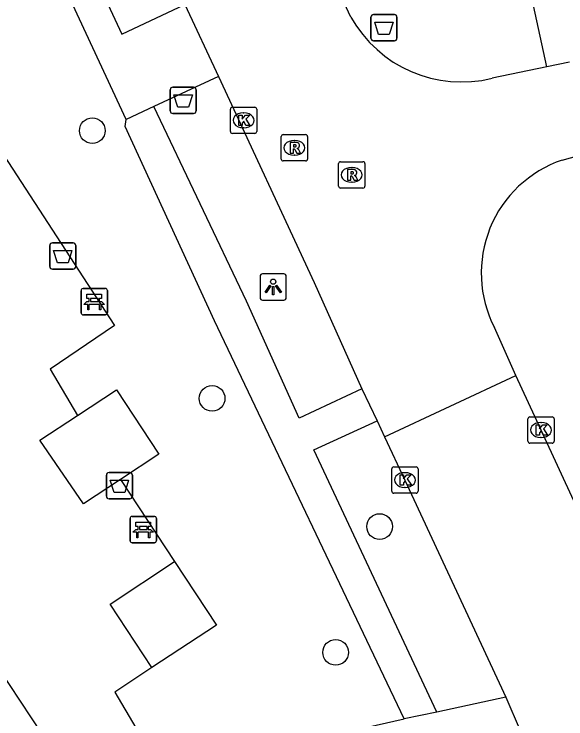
# Model space of a CAD drawing. Extents: x 160037 to 160839, y 385326 to 386441.
# Drawn here: x 160600.98 to 160621.98, y 385785.59 to 385812.39 of the extents above; entities that cross this region are included whole.
import ezdxf

# ---------------------------------------------------------------- set-up
doc = ezdxf.new("R2010")
doc.units = 0
for name, color, linetype in [('IMGEO_Afvalbak', 7, 'Continuous'), ('IMGEO_Bank', 7, 'Continuous'), ('IMGEO_Boom', 7, 'Continuous'), ('IMGEO_Groenvoorziening', 7, 'Continuous'), ('IMGEO_Kolk', 7, 'Continuous'), ('IMGEO_Lichtpunt', 7, 'Continuous'), ('IMGEO_Rijbaan_lokaal_open', 7, 'Continuous'), ('IMGEO_Rioolput', 7, 'Continuous'), ('IMGEO_Voetpad_halfverhard', 7, 'Continuous'), ('IMGEO_Voetpad_open', 7, 'Continuous')]:
    doc.layers.add(name, color=color, linetype=linetype)

msp = doc.modelspace()

# ---------------------------------------------------------------- linework, layer by layer
at = {"layer": 'IMGEO_Afvalbak'}
for p, q in [((160614.66, 385812.371), (160615.45, 385812.371)), ((160615.45, 385812.371), (160614.66, 385812.371)), ((160614.56, 385811.471), (160614.56, 385812.271)), ((160614.56, 385812.271), (160614.56, 385811.471)), ((160615.55, 385812.271), (160615.55, 385811.471)), ((160615.55, 385811.471), (160615.55, 385812.271)), ((160615.45, 385811.371), (160614.66, 385811.371)), ((160614.66, 385811.371), (160615.45, 385811.371)), ((160606.917, 385808.708), (160606.917, 385809.508)), ((160606.917, 385809.508), (160606.917, 385808.708)), ((160607.017, 385809.608), (160607.807, 385809.608)), ((160607.807, 385809.608), (160607.017, 385809.608)), ((160607.907, 385809.508), (160607.907, 385808.708)), ((160607.907, 385808.708), (160607.907, 385809.508)), ((160607.807, 385808.608), (160607.017, 385808.608)), ((160607.017, 385808.608), (160607.807, 385808.608)), ((160602.333, 385802.789), (160602.333, 385803.589)), ((160602.333, 385803.589), (160602.333, 385802.789)), ((160602.433, 385803.689), (160603.223, 385803.689)), ((160603.223, 385803.689), (160602.433, 385803.689)), ((160603.323, 385803.589), (160603.323, 385802.789)), ((160603.323, 385802.789), (160603.323, 385803.589)), ((160603.223, 385802.689), (160602.433, 385802.689)), ((160602.433, 385802.689), (160603.223, 385802.689)), ((160604.589, 385794.954), (160605.379, 385794.954)), ((160605.379, 385794.954), (160604.589, 385794.954)), ((160604.489, 385794.054), (160604.489, 385794.854)), ((160604.489, 385794.854), (160604.489, 385794.054)), ((160605.479, 385794.854), (160605.479, 385794.054)), ((160605.479, 385794.054), (160605.479, 385794.854)), ((160605.379, 385793.954), (160604.589, 385793.954)), ((160604.589, 385793.954), (160605.379, 385793.954))]:
    msp.add_line(p, q, dxfattribs=at)
for points in [[(160614.703, 385812.085), (160615.407, 385812.085), (160615.258, 385811.615), (160614.852, 385811.615), (160614.703, 385812.085)], [(160607.06, 385809.322), (160607.764, 385809.322), (160607.615, 385808.852), (160607.209, 385808.852), (160607.06, 385809.322)], [(160602.476, 385803.403), (160603.18, 385803.403), (160603.031, 385802.933), (160602.625, 385802.933), (160602.476, 385803.403)], [(160604.632, 385794.668), (160605.336, 385794.668), (160605.187, 385794.198), (160604.781, 385794.198), (160604.632, 385794.668)]]:
    msp.add_lwpolyline(points, dxfattribs=at)
for centre, start, end in [((160614.66, 385812.271), 90, 180), ((160614.66, 385812.271), 90, 180), ((160615.45, 385812.271), 0, 90), ((160615.45, 385812.271), 360, 90), ((160614.66, 385811.471), 180, 270), ((160614.66, 385811.471), 180, 270), ((160615.45, 385811.471), 270, 0), ((160615.45, 385811.471), 270, 0), ((160607.017, 385809.508), 90, 180), ((160607.017, 385809.508), 90, 180), ((160607.807, 385809.508), 0, 90), ((160607.807, 385809.508), 360, 90), ((160607.017, 385808.708), 180, 270), ((160607.017, 385808.708), 180, 270), ((160607.807, 385808.708), 270, 0), ((160607.807, 385808.708), 270, 0), ((160602.433, 385803.589), 90, 180), ((160602.433, 385803.589), 90, 180), ((160603.223, 385803.589), 0, 90), ((160603.223, 385803.589), 360, 90), ((160602.433, 385802.789), 180, 270), ((160602.433, 385802.789), 180, 270), ((160603.223, 385802.789), 270, 0), ((160603.223, 385802.789), 270, 0), ((160604.589, 385794.854), 90, 180), ((160604.589, 385794.854), 90, 180), ((160605.379, 385794.854), 0, 90), ((160605.379, 385794.854), 360, 90), ((160604.589, 385794.054), 180, 270), ((160604.589, 385794.054), 180, 270), ((160605.379, 385794.054), 270, 0), ((160605.379, 385794.054), 270, 0)]:
    msp.add_arc(centre, 0.1, start, end, dxfattribs=at)
at = {"layer": 'IMGEO_Bank'}
for p, q in [((160603.528, 385801.027), (160603.528, 385801.868)), ((160603.528, 385801.868), (160603.528, 385801.027)), ((160603.603, 385801.952), (160604.444, 385801.952)), ((160604.444, 385801.952), (160603.603, 385801.952)), ((160604.528, 385801.877), (160604.528, 385801.036)), ((160604.528, 385801.036), (160604.528, 385801.877)), ((160604.225, 385801.35), (160603.832, 385801.35)), ((160603.837, 385801.458), (160603.837, 385801.564)), ((160603.881, 385801.564), (160603.881, 385801.458)), ((160604.169, 385801.57), (160603.887, 385801.57)), ((160603.887, 385801.452), (160604.169, 385801.452)), ((160604.175, 385801.458), (160604.175, 385801.564)), ((160604.219, 385801.564), (160604.219, 385801.458)), ((160604.453, 385800.952), (160603.612, 385800.952)), ((160603.612, 385800.952), (160604.453, 385800.952)), ((160605.467, 385793.285), (160606.308, 385793.285)), ((160606.308, 385793.285), (160605.467, 385793.285)), ((160605.392, 385792.36), (160605.392, 385793.201)), ((160605.392, 385793.201), (160605.392, 385792.36)), ((160606.392, 385793.21), (160606.392, 385792.369)), ((160606.392, 385792.369), (160606.392, 385793.21)), ((160605.701, 385792.791), (160605.701, 385792.897)), ((160605.745, 385792.897), (160605.745, 385792.791)), ((160606.033, 385792.903), (160605.751, 385792.903)), ((160605.751, 385792.785), (160606.033, 385792.785)), ((160606.039, 385792.791), (160606.039, 385792.897)), ((160606.083, 385792.897), (160606.083, 385792.791)), ((160606.089, 385792.683), (160605.696, 385792.683)), ((160606.317, 385792.285), (160605.476, 385792.285)), ((160605.476, 385792.285), (160606.317, 385792.285))]:
    msp.add_line(p, q, dxfattribs=at)
for points in [[(160603.831, 385801.57), (160603.745, 385801.57), (160603.745, 385801.731), (160604.308, 385801.731), (160604.308, 385801.57), (160604.225, 385801.57)], [(160603.775, 385801.35), (160603.633, 385801.35), (160603.745, 385801.452), (160603.831, 385801.452)], [(160603.825, 385801.343), (160603.825, 385801.136), (160603.782, 385801.136), (160603.782, 385801.343)], [(160604.225, 385801.452), (160604.308, 385801.452), (160604.42, 385801.35), (160604.281, 385801.35)], [(160604.275, 385801.343), (160604.275, 385801.136), (160604.231, 385801.136), (160604.231, 385801.343)], [(160605.695, 385792.903), (160605.609, 385792.903), (160605.609, 385793.064), (160606.172, 385793.064), (160606.172, 385792.903), (160606.089, 385792.903)], [(160605.639, 385792.683), (160605.497, 385792.683), (160605.609, 385792.785), (160605.695, 385792.785)], [(160606.089, 385792.785), (160606.172, 385792.785), (160606.284, 385792.683), (160606.145, 385792.683)], [(160605.689, 385792.676), (160605.689, 385792.469), (160605.646, 385792.469), (160605.646, 385792.676)], [(160606.139, 385792.676), (160606.139, 385792.469), (160606.095, 385792.469), (160606.095, 385792.676)]]:
    msp.add_lwpolyline(points, dxfattribs=at)
for centre, radius, start, end in [((160603.606, 385801.874), 0.0779, 92.4484, 184.2845), ((160603.606, 385801.874), 0.0779, 92.4484, 184.2845), ((160604.45, 385801.874), 0.0779, 2.4484, 94.2845), ((160604.45, 385801.874), 0.0779, 2.4484, 94.2845), ((160603.775, 385801.343), 0.00671, 2.8957, 87.1043), ((160603.832, 385801.343), 0.00671, 92.8957, 177.1043), ((160603.83, 385801.563), 0.00671, 2.8957, 87.1043), ((160603.83, 385801.459), 0.00671, 272.8957, 357.1043), ((160603.887, 385801.563), 0.00671, 92.8957, 177.1043), ((160603.887, 385801.459), 0.00671, 182.8957, 267.1043), ((160604.169, 385801.563), 0.00671, 2.8957, 87.1043), ((160604.169, 385801.459), 0.00671, 272.8957, 357.1043), ((160604.226, 385801.563), 0.00671, 92.8957, 177.1043), ((160604.226, 385801.459), 0.00671, 182.8957, 267.1043), ((160604.224, 385801.343), 0.00671, 2.8957, 87.1043), ((160604.281, 385801.343), 0.00671, 92.8957, 177.1043), ((160603.606, 385801.03), 0.0779, 182.4484, 274.2845), ((160603.606, 385801.03), 0.0779, 182.4484, 274.2845), ((160604.45, 385801.03), 0.0779, 272.4484, 4.2845), ((160604.45, 385801.03), 0.0779, 272.4484, 4.2845), ((160605.47, 385793.207), 0.0779, 92.4484, 184.2845), ((160605.47, 385793.207), 0.0779, 92.4484, 184.2845), ((160606.314, 385793.207), 0.0779, 2.4484, 94.2845), ((160606.314, 385793.207), 0.0779, 2.4484, 94.2845), ((160605.694, 385792.896), 0.00671, 2.8957, 87.1043), ((160605.694, 385792.792), 0.00671, 272.8957, 357.1043), ((160605.751, 385792.896), 0.00671, 92.8957, 177.1043), ((160605.751, 385792.792), 0.00671, 182.8957, 267.1043), ((160606.033, 385792.896), 0.00671, 2.8957, 87.1043), ((160606.033, 385792.792), 0.00671, 272.8957, 357.1043), ((160606.09, 385792.896), 0.00671, 92.8957, 177.1043), ((160606.09, 385792.792), 0.00671, 182.8957, 267.1043), ((160605.639, 385792.676), 0.00671, 2.8957, 87.1043), ((160605.696, 385792.676), 0.00671, 92.8957, 177.1043), ((160606.088, 385792.676), 0.00671, 2.8957, 87.1043), ((160606.145, 385792.676), 0.00671, 92.8957, 177.1043), ((160605.47, 385792.363), 0.0779, 182.4484, 274.2845), ((160605.47, 385792.363), 0.0779, 182.4484, 274.2845), ((160606.314, 385792.363), 0.0779, 272.4484, 4.2845), ((160606.314, 385792.363), 0.0779, 272.4484, 4.2845)]:
    msp.add_arc(centre, radius, start, end, dxfattribs=at)
at = {"layer": 'IMGEO_Boom'}
for centre in [(160603.953, 385807.954), (160608.514, 385797.775), (160614.888, 385792.9), (160613.214, 385788.117)]:
    msp.add_circle(centre, 0.489, dxfattribs=at)
at = {"layer": 'IMGEO_Groenvoorziening'}
for points in [[(160603.39, 385797.126), (160604.875, 385798.105), (160606.487, 385795.657), (160605.025, 385794.694)], [(160607.087, 385791.567), (160608.677, 385789.156), (160606.224, 385787.538)]]:
    msp.add_lwpolyline(points, dxfattribs=at)
at = {"layer": 'IMGEO_Kolk'}
for p, q in [((160609.284, 385808.847), (160610.136, 385808.847)), ((160609.209, 385807.921), (160609.209, 385808.773)), ((160609.697, 385808.627), (160609.722, 385808.627)), ((160610.21, 385808.773), (160610.21, 385807.921)), ((160609.72, 385808.067), (160609.695, 385808.067)), ((160610.136, 385807.847), (160609.284, 385807.847)), ((160620.607, 385797.072), (160621.459, 385797.072)), ((160620.532, 385796.146), (160620.532, 385796.998)), ((160621.02, 385796.852), (160621.045, 385796.852)), ((160621.533, 385796.998), (160621.533, 385796.146)), ((160621.043, 385796.292), (160621.018, 385796.292)), ((160621.459, 385796.072), (160620.607, 385796.072)), ((160615.426, 385795.17), (160616.278, 385795.17)), ((160615.351, 385794.244), (160615.351, 385795.096)), ((160615.839, 385794.95), (160615.864, 385794.95)), ((160616.352, 385795.096), (160616.352, 385794.244)), ((160615.862, 385794.39), (160615.837, 385794.39)), ((160616.278, 385794.17), (160615.426, 385794.17))]:
    msp.add_line(p, q, dxfattribs=at)
for points in [[(160609.284, 385808.847), (160610.136, 385808.847)], [(160609.209, 385807.921), (160609.209, 385808.773)], [(160609.53, 385808.547), (160609.653, 385808.547), (160609.653, 385808.396), (160609.783, 385808.547), (160609.947, 385808.547), (160609.801, 385808.396), (160609.954, 385808.147), (160609.802, 385808.147), (160609.717, 385808.311), (160609.653, 385808.244), (160609.653, 385808.147), (160609.53, 385808.147), (160609.53, 385808.547)], [(160610.21, 385808.773), (160610.21, 385807.921)], [(160610.136, 385807.847), (160609.284, 385807.847)], [(160620.607, 385797.072), (160621.459, 385797.072)], [(160620.532, 385796.146), (160620.532, 385796.998)], [(160620.853, 385796.772), (160620.976, 385796.772), (160620.976, 385796.621), (160621.106, 385796.772), (160621.27, 385796.772), (160621.124, 385796.621), (160621.277, 385796.372), (160621.125, 385796.372), (160621.04, 385796.536), (160620.976, 385796.469), (160620.976, 385796.372), (160620.853, 385796.372), (160620.853, 385796.772)], [(160621.533, 385796.998), (160621.533, 385796.146)], [(160621.459, 385796.072), (160620.607, 385796.072)], [(160615.426, 385795.17), (160616.278, 385795.17)], [(160615.351, 385794.244), (160615.351, 385795.096)], [(160616.352, 385795.096), (160616.352, 385794.244)], [(160615.672, 385794.87), (160615.795, 385794.87), (160615.795, 385794.719), (160615.925, 385794.87), (160616.089, 385794.87), (160615.943, 385794.719), (160616.096, 385794.47), (160615.944, 385794.47), (160615.859, 385794.634), (160615.795, 385794.567), (160615.795, 385794.47), (160615.672, 385794.47), (160615.672, 385794.87)], [(160616.278, 385794.17), (160615.426, 385794.17)]]:
    msp.add_lwpolyline(points, dxfattribs=at)
for centre, start, end in [((160609.286, 385808.771), 91.552, 178.448), ((160609.286, 385808.771), 91.552, 178.448), ((160610.134, 385808.771), 1.552, 88.448), ((160610.134, 385808.771), 1.552, 88.448), ((160609.286, 385807.923), 181.552, 268.448), ((160609.286, 385807.923), 181.552, 268.448), ((160610.134, 385807.923), 271.552, 358.448), ((160610.134, 385807.923), 271.552, 358.448), ((160620.609, 385796.996), 91.552, 178.448), ((160620.609, 385796.996), 91.552, 178.448), ((160621.457, 385796.996), 1.552, 88.448), ((160621.457, 385796.996), 1.552, 88.448), ((160620.609, 385796.148), 181.552, 268.448), ((160620.609, 385796.148), 181.552, 268.448), ((160621.457, 385796.148), 271.552, 358.448), ((160621.457, 385796.148), 271.552, 358.448), ((160615.428, 385795.094), 91.552, 178.448), ((160615.428, 385795.094), 91.552, 178.448), ((160616.276, 385795.094), 1.552, 88.448), ((160616.276, 385795.094), 1.552, 88.448), ((160615.428, 385794.246), 181.552, 268.448), ((160615.428, 385794.246), 181.552, 268.448), ((160616.276, 385794.246), 271.552, 358.448), ((160616.276, 385794.246), 271.552, 358.448)]:
    msp.add_arc(centre, 0.0765, start, end, dxfattribs=at)
for centre, major_axis, ratio, start_param, end_param in [((160609.696, 385808.347), (-0.387, 0.002), 0.722429, 4.712389, 7.853982), ((160609.721, 385808.347), (-0.39, 0.002), 0.717154, 1.570796, 4.712389), ((160621.019, 385796.572), (-0.387, 0.002), 0.722429, 4.712389, 7.853982), ((160621.044, 385796.572), (-0.39, 0.002), 0.717154, 1.570796, 4.712389), ((160615.838, 385794.67), (-0.387, 0.002), 0.722429, 4.712389, 7.853982), ((160615.863, 385794.67), (-0.39, 0.002), 0.717154, 1.570796, 4.712389)]:
    msp.add_ellipse(centre, major_axis=major_axis, ratio=ratio, start_param=start_param, end_param=end_param, dxfattribs=at)
at = {"layer": 'IMGEO_Lichtpunt'}
for p, q in [((160610.341, 385802.413), (160610.341, 385801.606)), ((160610.341, 385802.413), (160610.341, 385801.606)), ((160611.243, 385802.508), (160610.435, 385802.508)), ((160611.243, 385802.508), (160610.435, 385802.508)), ((160611.337, 385801.606), (160611.337, 385802.413)), ((160611.337, 385801.606), (160611.337, 385802.413)), ((160610.435, 385801.512), (160611.243, 385801.512)), ((160610.435, 385801.512), (160611.243, 385801.512))]:
    msp.add_line(p, q, dxfattribs=at)
for points in [[(160610.715, 385802.077), (160610.754, 385802.049), (160610.566, 385801.787), (160610.528, 385801.814), (160610.715, 385802.077)], [(160610.817, 385802.029), (160610.864, 385802.029), (160610.864, 385801.707), (160610.817, 385801.707), (160610.817, 385802.029)], [(160610.927, 385802.049), (160610.965, 385802.076), (160611.152, 385801.814), (160611.113, 385801.786), (160610.927, 385802.049)]]:
    msp.add_lwpolyline(points, dxfattribs=at)
msp.add_circle((160610.84, 385802.211), 0.0994, dxfattribs=at)
for centre, start, end in [((160610.435, 385802.413), 90, 180), ((160610.435, 385802.413), 90, 180), ((160611.243, 385802.413), 0, 90), ((160611.243, 385802.413), 0, 90), ((160610.435, 385801.606), 180, 270), ((160610.435, 385801.606), 180, 270), ((160611.243, 385801.606), 270, 0), ((160611.243, 385801.606), 270, 360)]:
    msp.add_arc(centre, 0.0946, start, end, dxfattribs=at)
at = {"layer": 'IMGEO_Rijbaan_lokaal_open'}
for points in [[(160613.799, 385812.274), (160612.181, 385815.743)], [(160607.474, 385812.757), (160608.76, 385810.009)], [(160622.121, 385810.564), (160621.258, 385810.384)], [(160621.258, 385810.384), (160619.174, 385809.948)], [(160608.76, 385810.009), (160612.399, 385802.182), (160614.208, 385798.137)], [(160621.838, 385806.837), (160622.872, 385807.118)], [(160620.07, 385798.64), (160619.258, 385800.467)], [(160615.072, 385796.313), (160620.07, 385798.64)], [(160650.45, 385732.858), (160649.918, 385733.946), (160635.246, 385765.866), (160628.802, 385779.787), (160621.033, 385796.572), (160620.07, 385798.64)], [(160614.208, 385798.137), (160614.795, 385796.926)], [(160614.795, 385796.926), (160615.072, 385796.313)], [(160615.072, 385796.313), (160615.852, 385794.67), (160619.688, 385786.418)], [(160619.688, 385786.418), (160620.234, 385785.144)]]:
    msp.add_lwpolyline(points, dxfattribs=at)
for centre, radius, start, end in [((160618.007, 385814.626), 4.821, 209.1966, 284.0029), ((160623.295, 385802.539), 4.538, 108.7291, 207.1727)]:
    msp.add_arc(centre, radius, start, end, dxfattribs=at)
at = {"layer": 'IMGEO_Rioolput'}
for p, q in [((160611.22, 385807.802), (160612.072, 385807.802)), ((160611.145, 385806.876), (160611.145, 385807.728)), ((160611.633, 385807.582), (160611.658, 385807.582)), ((160612.146, 385807.728), (160612.146, 385806.876)), ((160611.656, 385807.022), (160611.631, 385807.022)), ((160612.072, 385806.802), (160611.22, 385806.802)), ((160613.328, 385805.848), (160613.328, 385806.7)), ((160613.403, 385806.774), (160614.255, 385806.774)), ((160614.329, 385806.7), (160614.329, 385805.848)), ((160613.816, 385806.554), (160613.841, 385806.554)), ((160613.839, 385805.994), (160613.814, 385805.994)), ((160614.255, 385805.774), (160613.403, 385805.774))]:
    msp.add_line(p, q, dxfattribs=at)
for points in [[(160611.22, 385807.802), (160612.072, 385807.802)], [(160611.145, 385806.876), (160611.145, 385807.728)], [(160611.734, 385807.5), (160611.482, 385807.502), (160611.482, 385807.102)], [(160612.146, 385807.728), (160612.146, 385806.876)], [(160611.482, 385807.102), (160611.606, 385807.102), (160611.606, 385807.264), (160611.617, 385807.264)], [(160611.66, 385807.421), (160611.606, 385807.421), (160611.606, 385807.34)], [(160611.606, 385807.34), (160611.658, 385807.34)], [(160611.664, 385807.235), (160611.735, 385807.102), (160611.875, 385807.102), (160611.81, 385807.228)], [(160612.072, 385806.802), (160611.22, 385806.802)], [(160613.328, 385805.848), (160613.328, 385806.7)], [(160613.403, 385806.774), (160614.255, 385806.774)], [(160614.329, 385806.7), (160614.329, 385805.848)], [(160613.917, 385806.472), (160613.665, 385806.474), (160613.665, 385806.074)], [(160613.665, 385806.074), (160613.789, 385806.074), (160613.789, 385806.236), (160613.8, 385806.236)], [(160613.843, 385806.393), (160613.789, 385806.393), (160613.789, 385806.312)], [(160613.789, 385806.312), (160613.841, 385806.312)], [(160613.847, 385806.207), (160613.918, 385806.074), (160614.058, 385806.074), (160613.993, 385806.2)], [(160614.255, 385805.774), (160613.403, 385805.774)]]:
    msp.add_lwpolyline(points, dxfattribs=at)
for centre, radius, start, end in [((160611.222, 385807.726), 0.0765, 91.552, 178.448), ((160611.222, 385807.726), 0.0765, 91.552, 178.448), ((160612.07, 385807.726), 0.0765, 1.552, 88.448), ((160612.07, 385807.726), 0.0765, 1.552, 88.448), ((160611.733, 385807.39), 0.109, 350.3612, 89.416), ((160611.616, 385807.211), 0.0533, 26.0293, 88.6989), ((160611.642, 385807.529), 0.19, 274.7715, 282.9687), ((160611.666, 385807.325), 0.0964, 77.0061, 93.1865), ((160611.68, 385807.382), 0.0378, 276.6634, 79.6772), ((160611.731, 385807.39), 0.112, 277.5842, 350.9817), ((160611.715, 385807.175), 0.108, 29.5134, 73.7905), ((160611.222, 385806.878), 0.0765, 181.552, 268.448), ((160611.222, 385806.878), 0.0765, 181.552, 268.448), ((160612.07, 385806.878), 0.0765, 271.552, 358.448), ((160612.07, 385806.878), 0.0765, 271.552, 358.448), ((160613.405, 385806.698), 0.0765, 91.552, 178.448), ((160613.405, 385806.698), 0.0765, 91.552, 178.448), ((160614.253, 385806.698), 0.0765, 1.552, 88.448), ((160614.253, 385806.698), 0.0765, 1.552, 88.448), ((160613.916, 385806.362), 0.109, 350.3612, 89.416), ((160613.799, 385806.183), 0.0533, 26.0293, 88.6989), ((160613.825, 385806.501), 0.19, 274.7715, 282.9687), ((160613.849, 385806.297), 0.0964, 77.0061, 93.1865), ((160613.863, 385806.354), 0.0378, 276.6634, 79.6772), ((160613.914, 385806.362), 0.112, 277.5842, 350.9817), ((160613.898, 385806.147), 0.108, 29.5134, 73.7905), ((160613.405, 385805.85), 0.0765, 181.552, 268.448), ((160613.405, 385805.85), 0.0765, 181.552, 268.448), ((160614.253, 385805.85), 0.0765, 271.552, 358.448), ((160614.253, 385805.85), 0.0765, 271.552, 358.448)]:
    msp.add_arc(centre, radius, start, end, dxfattribs=at)
for centre, major_axis, ratio, start_param, end_param in [((160611.632, 385807.302), (-0.387, 0.002), 0.722429, 4.712389, 7.853982), ((160611.657, 385807.302), (-0.39, 0.002), 0.717154, 1.570796, 4.712389), ((160613.815, 385806.274), (-0.387, 0.002), 0.722429, 4.712389, 7.853982), ((160613.84, 385806.274), (-0.39, 0.002), 0.717154, 1.570796, 4.712389)]:
    msp.add_ellipse(centre, major_axis=major_axis, ratio=ratio, start_param=start_param, end_param=end_param, dxfattribs=at)
at = {"layer": 'IMGEO_Voetpad_halfverhard'}
for points in [[(160614.208, 385798.137), (160611.823, 385797.026), (160609.82, 385801.471), (160606.295, 385808.874)], [(160615.819, 385785.591), (160608.603, 385800.728), (160605.205, 385808.112), (160605.236, 385808.373)], [(160617.067, 385785.839), (160612.389, 385795.824), (160614.795, 385796.926)]]:
    msp.add_lwpolyline(points, dxfattribs=at)
at = {"layer": 'IMGEO_Voetpad_open'}
for points in [[(160602.293, 385817.581), (160605.076, 385811.62), (160607.474, 385812.757)], [(160602.198, 385814.932), (160601.945, 385814.807), (160599.314, 385813.48), (160600.376, 385811.614), (160598.407, 385810.287), (160599.706, 385808.341), (160604.796, 385800.542), (160602.347, 385798.884), (160603.39, 385797.126)], [(160605.236, 385808.373), (160602.198, 385814.932)], [(160621.258, 385810.384), (160620.613, 385813.311)], [(160584.189, 385811.768), (160584.442, 385811.61), (160603.296, 385783.088), (160603.236, 385782.792)], [(160608.76, 385810.009), (160606.295, 385808.874)], [(160606.295, 385808.874), (160605.236, 385808.373)], [(160605.025, 385794.694), (160603.612, 385793.763), (160601.961, 385796.184), (160603.39, 385797.126)], [(160605.025, 385794.694), (160607.087, 385791.567)], [(160606.224, 385787.538), (160604.634, 385789.949), (160607.087, 385791.567)], [(160606.224, 385787.538), (160604.814, 385786.608), (160606.411, 385783.895), (160607.02, 385783.623)], [(160619.688, 385786.418), (160617.067, 385785.839)], [(160617.067, 385785.839), (160615.819, 385785.591)], [(160607.02, 385783.623), (160614.757, 385785.346), (160615.819, 385785.591)]]:
    msp.add_lwpolyline(points, dxfattribs=at)

doc.saveas('drawing.dxf')
